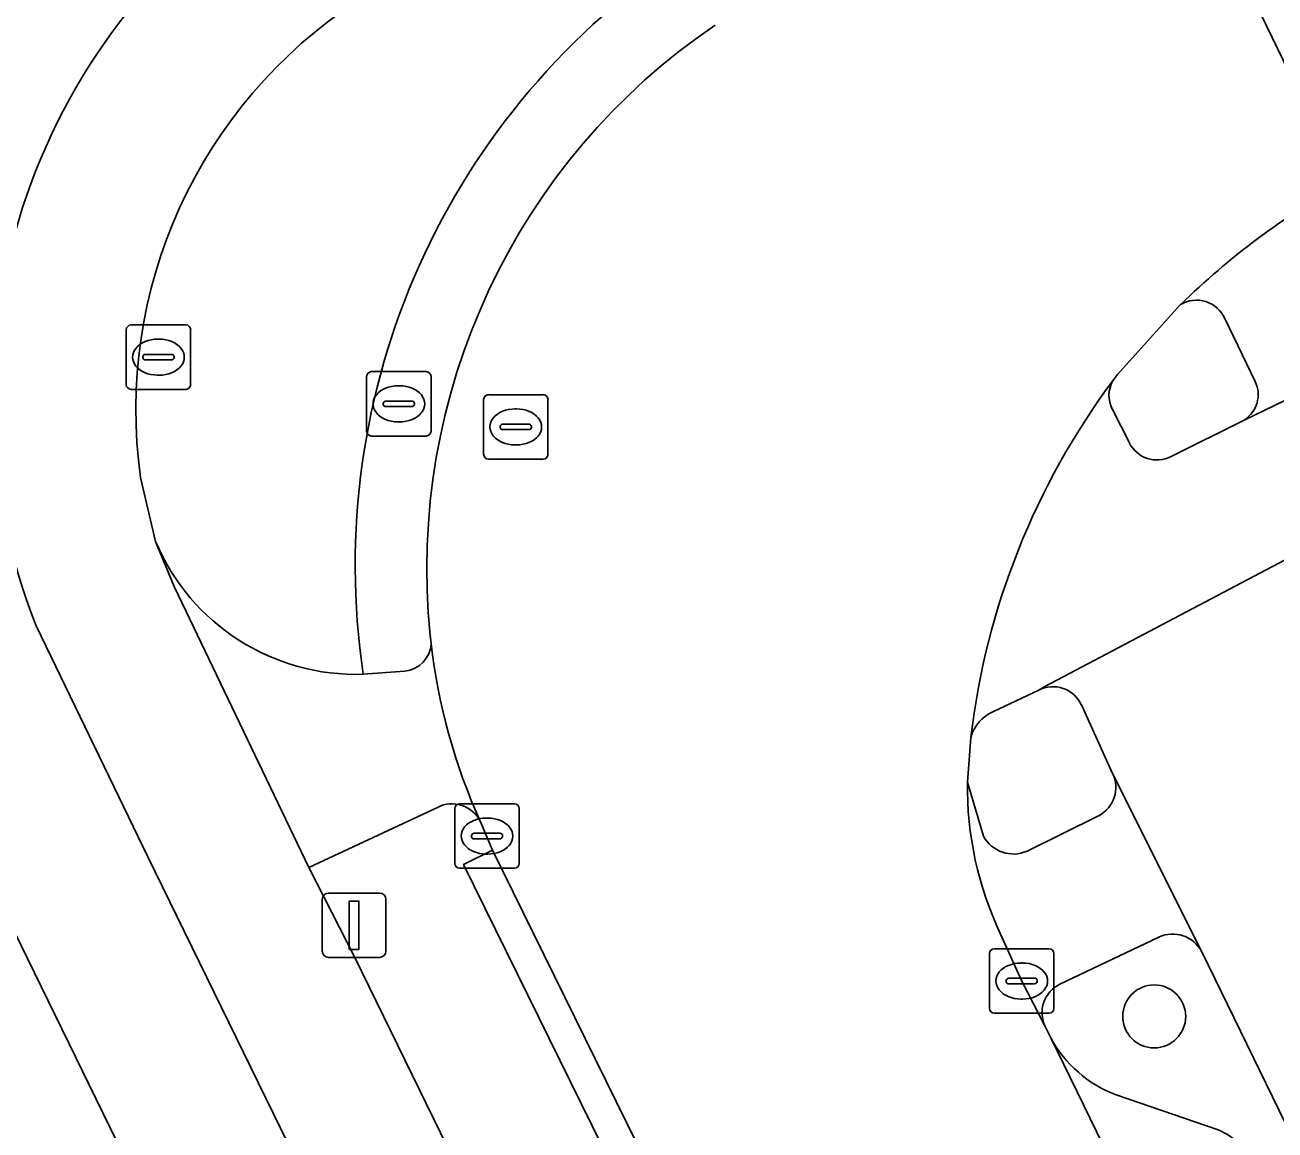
# Model space of a CAD drawing. Extents: x 160455 to 162082, y 388339 to 389736.
# Drawn here: x 160864.98 to 160884.4, y 389056.09 to 389073.25 of the extents above; entities that cross this region are included whole.
import ezdxf

# ---------------------------------------------------------------- set-up
doc = ezdxf.new("R2010")
doc.units = 0
for name, color, linetype in [('IMGEO_Boom', 7, 'Continuous'), ('IMGEO_Erf', 7, 'Continuous'), ('IMGEO_Fietspad_gesloten', 7, 'Continuous'), ('IMGEO_Kolk', 7, 'Continuous'), ('IMGEO_Lichtmast', 7, 'Continuous'), ('IMGEO_Parkeervlak_open', 7, 'Continuous'), ('IMGEO_Rijbaan_lokaal_gesloten', 7, 'Continuous'), ('IMGEO_Rijbaan_lokaal_open', 7, 'Continuous'), ('IMGEO_Rioolput', 7, 'Continuous'), ('IMGEO_Verkeerseiland_open', 7, 'Continuous'), ('IMGEO_Voetpad_open', 7, 'Continuous')]:
    doc.layers.add(name, color=color, linetype=linetype)

msp = doc.modelspace()

# ---------------------------------------------------------------- linework, layer by layer
at = {"layer": 'IMGEO_Boom'}
msp.add_circle((160882.521, 389057.859), 0.489, dxfattribs=at)
at = {"layer": 'IMGEO_Erf'}
msp.add_lwpolyline([(160891.208, 389005.138), (160862.667, 389063.549)], dxfattribs=at)
at = {"layer": 'IMGEO_Fietspad_gesloten'}
for points in [[(160880.025, 389062.593), (160880.727, 389062.923), (160880.823, 389062.983), (160887.13, 389066.302), (160887.362, 389066.396), (160952.948, 389098.503), (160952.979, 389098.518), (161000, 389121.514), (161017.317, 389129.87), (161019.165, 389130.759), (161024.136, 389133.21), (161025.633, 389133.947), (161101.935, 389171.343), (161108.768, 389174.685)], [(161038.503, 389142.807), (161022.312, 389134.786), (161018.891, 389133.125), (161002.774, 389125.345), (161000, 389123.98), (160995.416, 389121.725), (160987.013, 389117.611), (160979.848, 389114.031), (160971.706, 389110.072), (160964.265, 389106.425), (160951.993, 389100.418), (160947.461, 389098.2), (160943.13, 389096.054), (160934.456, 389091.81), (160927.26, 389088.286), (160919.131, 389084.31), (160911.76, 389080.708), (160903.897, 389076.869), (160896.629, 389073.3), (160886.522, 389068.375), (160883.92, 389067.118), (160882.783, 389066.551)], [(160882.135, 389066.762), (160881.869, 389067.29)], [(160916.494, 388964.012), (160914.43, 388968.365), (160912.514, 388972.165), (160910.338, 388976.581), (160898.863, 389000), (160885.472, 389027.328), (160883.351, 389031.622), (160881.495, 389035.437), (160879.339, 389039.869), (160877.734, 389043.115), (160875.541, 389047.648), (160870.1, 389058.774), (160869.388, 389060.169), (160867.294, 389064.536), (160867.005, 389065.231), (160866.772, 389066.226)], [(160887.362, 389066.396), (160887.13, 389066.302), (160880.823, 389062.983), (160880.727, 389062.923)], [(160865.149, 389063.924), (160866.884, 389060.338), (160896.406, 389000), (160929.271, 388932.792), (160931.346, 388928.541)], [(160881.39, 389062.694), (160881.873, 389061.632), (160883.261, 389058.862), (160892.163, 389040.604), (160896.532, 389031.633), (160910.3, 389003.541)]]:
    msp.add_lwpolyline(points, dxfattribs=at)
for centre, radius, start, end in [((160874.081, 389067.463), 9.607, 122.5536, 201.6166), ((160874.279, 389067.275), 7.58, 123.1402, 187.9567), ((160891.118, 389060.838), 11.526, 143.2911, 173.2561), ((160882.276, 389067.5), 0.458, 150.3125, 207.3278), ((160882.565, 389066.982), 0.483, 207.1297, 296.7981), ((160880.951, 389062.497), 0.481, 24.1372, 117.753), ((160880.269, 389062.022), 0.621, 113.191, 164.2356)]:
    msp.add_arc(centre, radius, start, end, dxfattribs=at)
at = {"layer": 'IMGEO_Kolk'}
for p, q in [((160871.654, 389060.233), (160871.654, 389061.085)), ((160871.729, 389061.159), (160872.581, 389061.159)), ((160872.655, 389061.085), (160872.655, 389060.233)), ((160872.142, 389060.939), (160872.167, 389060.939)), ((160871.913, 389060.653), (160871.913, 389060.665)), ((160872.351, 389060.616), (160871.953, 389060.616)), ((160871.956, 389060.702), (160872.354, 389060.702)), ((160872.397, 389060.665), (160872.397, 389060.653)), ((160872.165, 389060.379), (160872.14, 389060.379)), ((160872.581, 389060.159), (160871.729, 389060.159)), ((160879.962, 389057.982), (160879.962, 389058.834)), ((160880.037, 389058.908), (160880.889, 389058.908)), ((160880.963, 389058.834), (160880.963, 389057.982)), ((160880.45, 389058.688), (160880.475, 389058.688)), ((160880.264, 389058.451), (160880.662, 389058.451)), ((160880.221, 389058.402), (160880.221, 389058.414)), ((160880.659, 389058.365), (160880.261, 389058.365)), ((160880.705, 389058.414), (160880.705, 389058.402)), ((160880.473, 389058.128), (160880.448, 389058.128)), ((160880.889, 389057.908), (160880.037, 389057.908))]:
    msp.add_line(p, q, dxfattribs=at)
for points in [[(160871.654, 389060.233), (160871.654, 389061.085)], [(160871.729, 389061.159), (160872.581, 389061.159)], [(160872.655, 389061.085), (160872.655, 389060.233)], [(160872.581, 389060.159), (160871.729, 389060.159)], [(160879.962, 389057.982), (160879.962, 389058.834)], [(160880.037, 389058.908), (160880.889, 389058.908)], [(160880.963, 389058.834), (160880.963, 389057.982)], [(160880.889, 389057.908), (160880.037, 389057.908)]]:
    msp.add_lwpolyline(points, dxfattribs=at)
for centre, radius, start, end in [((160871.731, 389061.083), 0.0765, 91.552, 178.448), ((160871.731, 389061.083), 0.0765, 91.552, 178.448), ((160872.579, 389061.083), 0.0765, 1.552, 88.448), ((160872.579, 389061.083), 0.0765, 1.552, 88.448), ((160871.953, 389060.662), 0.0403, 85.8775, 175.7526), ((160871.95, 389060.652), 0.0366, 178.938, 274.7102), ((160872.354, 389060.659), 0.043, 264.8664, 352.4533), ((160872.358, 389060.664), 0.0386, 1.7309, 96.639), ((160871.731, 389060.235), 0.0765, 181.552, 268.448), ((160871.731, 389060.235), 0.0765, 181.552, 268.448), ((160872.579, 389060.235), 0.0765, 271.552, 358.448), ((160872.579, 389060.235), 0.0765, 271.552, 358.448), ((160880.039, 389058.832), 0.0765, 91.552, 178.448), ((160880.039, 389058.832), 0.0765, 91.552, 178.448), ((160880.887, 389058.832), 0.0765, 1.552, 88.448), ((160880.887, 389058.832), 0.0765, 1.552, 88.448), ((160880.261, 389058.411), 0.0403, 85.8775, 175.7526), ((160880.666, 389058.413), 0.0386, 1.7309, 96.639), ((160880.258, 389058.401), 0.0366, 178.938, 274.7102), ((160880.662, 389058.408), 0.043, 264.8664, 352.4533), ((160880.039, 389057.984), 0.0765, 181.552, 268.448), ((160880.039, 389057.984), 0.0765, 181.552, 268.448), ((160880.887, 389057.984), 0.0765, 271.552, 358.448), ((160880.887, 389057.984), 0.0765, 271.552, 358.448)]:
    msp.add_arc(centre, radius, start, end, dxfattribs=at)
for centre, major_axis, ratio, start_param, end_param in [((160872.141, 389060.659), (-0.387, 0.002), 0.722429, 4.712389, 7.853982), ((160872.166, 389060.659), (-0.39, 0.002), 0.717154, 1.570796, 4.712389), ((160880.449, 389058.408), (-0.387, 0.002), 0.722429, 4.712389, 7.853982), ((160880.474, 389058.408), (-0.39, 0.002), 0.717154, 1.570796, 4.712389)]:
    msp.add_ellipse(centre, major_axis=major_axis, ratio=ratio, start_param=start_param, end_param=end_param, dxfattribs=at)
at = {"layer": 'IMGEO_Lichtmast'}
for p, q in [((160869.594, 389058.874), (160869.594, 389059.674)), ((160869.594, 389059.674), (160869.594, 389058.874)), ((160869.694, 389059.774), (160870.484, 389059.774)), ((160870.484, 389059.774), (160869.694, 389059.774)), ((160870.584, 389059.674), (160870.584, 389058.874)), ((160870.584, 389058.874), (160870.584, 389059.674)), ((160870.484, 389058.774), (160869.694, 389058.774)), ((160869.694, 389058.774), (160870.484, 389058.774))]:
    msp.add_line(p, q, dxfattribs=at)
msp.add_lwpolyline([(160870.014, 389059.649), (160870.164, 389059.649), (160870.164, 389058.899), (160870.014, 389058.899), (160870.014, 389059.649)], dxfattribs=at)
for centre, start, end in [((160869.694, 389059.674), 90, 180), ((160869.694, 389059.674), 90, 180), ((160870.484, 389059.674), 0, 90), ((160870.484, 389059.674), 360, 90), ((160869.694, 389058.874), 180, 270), ((160869.694, 389058.874), 180, 270), ((160870.484, 389058.874), 270, 0), ((160870.484, 389058.874), 270, 0)]:
    msp.add_arc(centre, 0.1, start, end, dxfattribs=at)
at = {"layer": 'IMGEO_Parkeervlak_open'}
for points in [[(160880.913, 389057.526), (160887.316, 389044.404), (160894.513, 389029.747), (160904.445, 389009.463), (160907.915, 389002.343)], [(160883.517, 389056.095), (160881.932, 389056.639)]]:
    msp.add_lwpolyline(points, dxfattribs=at)
for centre, radius, start, end in [((160882.618, 389058.456), 1.943, 208.6154, 249.308), ((160883.082, 389055.07), 1.114, 26.4616, 67.0035)]:
    msp.add_arc(centre, radius, start, end, dxfattribs=at)
at = {"layer": 'IMGEO_Rijbaan_lokaal_gesloten'}
for points in [[(160900.911, 389085.639), (160891.458, 389081.036), (160888.387, 389079.541), (160885.193, 389077.986), (160883.315, 389077.071), (160882.76, 389076.798), (160882.584, 389076.713), (160885.45, 389070.796), (160886.099, 389071.097), (160889.123, 389072.607), (160896.263, 389076.092), (160901.626, 389078.709), (160903.64, 389079.692), (160918.57, 389087.066)], [(160885.45, 389070.796), (160882.584, 389076.713), (160879.998, 389075.46), (160879.769, 389075.346), (160878.538, 389074.733), (160876.575, 389073.765)], [(160881.878, 389067.727), (160881.948, 389067.82), (160882.93, 389068.91)], [(160871.271, 389063.776), (160871.285, 389063.65)], [(160879.618, 389061.496), (160879.672, 389062.191)], [(160872.053, 389060.881), (160872.239, 389060.439), (160876.244, 389052.308), (160881.582, 389041.416), (160888.628, 389026.872), (160898.512, 389006.713), (160900.342, 389003.041), (160901.842, 389000), (160906.66, 388990.235), (160908.289, 388986.887), (160914.137, 388989.745), (160912, 388994.132), (160911.848, 388994.441), (160910.632, 388996.86), (160910.509, 388997.087), (160909.071, 389000), (160907.915, 389002.343), (160904.445, 389009.463), (160894.513, 389029.747)], [(160894.513, 389029.747), (160887.316, 389044.404), (160880.913, 389057.526), (160880.827, 389057.703), (160880.463, 389058.408), (160880.134, 389059.136)]]:
    msp.add_lwpolyline(points, dxfattribs=at)
for centre, radius, start, end in [((160881.418, 389064.805), 10.199, 124.0877, 185.7905), ((160891.42, 389060.192), 12.169, 119.3807, 134.2426), ((160891.118, 389060.838), 11.526, 143.2911, 173.2561), ((160880.499, 389064.715), 9.275, 186.5905, 204.4129), ((160884.97, 389061.43), 5.352, 179.2903, 205.3763)]:
    msp.add_arc(centre, radius, start, end, dxfattribs=at)
at = {"layer": 'IMGEO_Rijbaan_lokaal_open'}
for points in [[(160866.772, 389066.226), (160867.005, 389065.231)], [(160871.285, 389063.65), (160871.271, 389063.776)], [(160870.233, 389063.171), (160870.878, 389063.22)]]:
    msp.add_lwpolyline(points, dxfattribs=at)
for centre, radius, start, end in [((160881.503, 389064.859), 11.396, 123.1765, 188.5184), ((160881.503, 389064.859), 11.396, 123.1765, 188.5184), ((160874.279, 389067.275), 7.58, 123.1402, 187.9567), ((160881.418, 389064.805), 10.199, 124.0877, 185.7905), ((160870.122, 389066.556), 3.387, 203.033, 271.8778), ((160870.838, 389063.665), 0.447, 275.0864, 358.0617)]:
    msp.add_arc(centre, radius, start, end, dxfattribs=at)
at = {"layer": 'IMGEO_Rioolput'}
for p, q in [((160866.624, 389068.595), (160867.476, 389068.595)), ((160866.549, 389067.669), (160866.549, 389068.521)), ((160867.037, 389068.375), (160867.062, 389068.375)), ((160867.55, 389068.521), (160867.55, 389067.669)), ((160866.808, 389068.089), (160866.808, 389068.101)), ((160867.246, 389068.052), (160866.848, 389068.052)), ((160866.851, 389068.138), (160867.249, 389068.138)), ((160867.292, 389068.101), (160867.292, 389068.089)), ((160867.06, 389067.815), (160867.035, 389067.815)), ((160870.284, 389066.944), (160870.284, 389067.796)), ((160870.359, 389067.87), (160871.211, 389067.87)), ((160871.285, 389067.796), (160871.285, 389066.944)), ((160867.476, 389067.595), (160866.624, 389067.595)), ((160870.772, 389067.65), (160870.797, 389067.65)), ((160870.586, 389067.413), (160870.984, 389067.413)), ((160872.101, 389066.586), (160872.101, 389067.438)), ((160872.176, 389067.512), (160873.028, 389067.512)), ((160873.102, 389067.438), (160873.102, 389066.586)), ((160870.543, 389067.364), (160870.543, 389067.376)), ((160870.981, 389067.327), (160870.583, 389067.327)), ((160871.027, 389067.376), (160871.027, 389067.364)), ((160872.589, 389067.292), (160872.614, 389067.292)), ((160870.795, 389067.09), (160870.77, 389067.09)), ((160872.36, 389067.006), (160872.36, 389067.018)), ((160872.403, 389067.055), (160872.801, 389067.055)), ((160872.844, 389067.018), (160872.844, 389067.006)), ((160871.211, 389066.87), (160870.359, 389066.87)), ((160872.798, 389066.969), (160872.4, 389066.969)), ((160872.612, 389066.732), (160872.587, 389066.732)), ((160873.028, 389066.512), (160872.176, 389066.512))]:
    msp.add_line(p, q, dxfattribs=at)
for points in [[(160866.624, 389068.595), (160867.476, 389068.595)], [(160866.549, 389067.669), (160866.549, 389068.521)], [(160867.55, 389068.521), (160867.55, 389067.669)], [(160870.284, 389066.944), (160870.284, 389067.796)], [(160870.359, 389067.87), (160871.211, 389067.87)], [(160871.285, 389067.796), (160871.285, 389066.944)], [(160867.476, 389067.595), (160866.624, 389067.595)], [(160872.101, 389066.586), (160872.101, 389067.438)], [(160872.176, 389067.512), (160873.028, 389067.512)], [(160873.102, 389067.438), (160873.102, 389066.586)], [(160871.211, 389066.87), (160870.359, 389066.87)], [(160873.028, 389066.512), (160872.176, 389066.512)]]:
    msp.add_lwpolyline(points, dxfattribs=at)
for centre, radius, start, end in [((160866.626, 389068.519), 0.0765, 91.552, 178.448), ((160866.626, 389068.519), 0.0765, 91.552, 178.448), ((160867.474, 389068.519), 0.0765, 1.552, 88.448), ((160867.474, 389068.519), 0.0765, 1.552, 88.448), ((160866.848, 389068.098), 0.0403, 85.8775, 175.7526), ((160866.845, 389068.088), 0.0366, 178.938, 274.7102), ((160867.249, 389068.095), 0.043, 264.8664, 352.4533), ((160867.253, 389068.1), 0.0386, 1.7309, 96.639), ((160870.361, 389067.794), 0.0765, 91.552, 178.448), ((160870.361, 389067.794), 0.0765, 91.552, 178.448), ((160871.209, 389067.794), 0.0765, 1.552, 88.448), ((160871.209, 389067.794), 0.0765, 1.552, 88.448), ((160866.626, 389067.671), 0.0765, 181.552, 268.448), ((160866.626, 389067.671), 0.0765, 181.552, 268.448), ((160867.474, 389067.671), 0.0765, 271.552, 358.448), ((160867.474, 389067.671), 0.0765, 271.552, 358.448), ((160870.583, 389067.373), 0.0403, 85.8775, 175.7526), ((160870.988, 389067.375), 0.0386, 1.7309, 96.639), ((160872.178, 389067.436), 0.0765, 91.552, 178.448), ((160872.178, 389067.436), 0.0765, 91.552, 178.448), ((160873.026, 389067.436), 0.0765, 1.552, 88.448), ((160873.026, 389067.436), 0.0765, 1.552, 88.448), ((160870.58, 389067.363), 0.0366, 178.938, 274.7102), ((160870.984, 389067.37), 0.043, 264.8664, 352.4533), ((160872.4, 389067.015), 0.0403, 85.8775, 175.7526), ((160872.397, 389067.005), 0.0366, 178.938, 274.7102), ((160872.801, 389067.012), 0.043, 264.8664, 352.4533), ((160872.805, 389067.017), 0.0386, 1.7309, 96.639), ((160870.361, 389066.946), 0.0765, 181.552, 268.448), ((160870.361, 389066.946), 0.0765, 181.552, 268.448), ((160871.209, 389066.946), 0.0765, 271.552, 358.448), ((160871.209, 389066.946), 0.0765, 271.552, 358.448), ((160872.178, 389066.588), 0.0765, 181.552, 268.448), ((160872.178, 389066.588), 0.0765, 181.552, 268.448), ((160873.026, 389066.588), 0.0765, 271.552, 358.448), ((160873.026, 389066.588), 0.0765, 271.552, 358.448)]:
    msp.add_arc(centre, radius, start, end, dxfattribs=at)
for centre, major_axis, ratio, start_param, end_param in [((160867.036, 389068.095), (-0.387, 0.002), 0.722429, 4.712389, 7.853982), ((160867.061, 389068.095), (-0.39, 0.002), 0.717154, 1.570796, 4.712389), ((160870.771, 389067.37), (-0.387, 0.002), 0.722429, 4.712389, 7.853982), ((160870.796, 389067.37), (-0.39, 0.002), 0.717154, 1.570796, 4.712389), ((160872.588, 389067.012), (-0.387, 0.002), 0.722429, 4.712389, 7.853982), ((160872.613, 389067.012), (-0.39, 0.002), 0.717154, 1.570796, 4.712389)]:
    msp.add_ellipse(centre, major_axis=major_axis, ratio=ratio, start_param=start_param, end_param=end_param, dxfattribs=at)
at = {"layer": 'IMGEO_Verkeerseiland_open'}
for points in [[(160882.93, 389068.91), (160881.948, 389067.82), (160881.878, 389067.727)], [(160884.09, 389067.716), (160883.618, 389068.693)], [(160881.869, 389067.29), (160882.135, 389066.762)], [(160882.783, 389066.551), (160883.92, 389067.118)], [(160880.727, 389062.923), (160880.025, 389062.593)], [(160881.873, 389061.632), (160881.39, 389062.694)], [(160879.672, 389062.191), (160879.618, 389061.496), (160879.87, 389060.657)], [(160871.383, 389061.104), (160869.388, 389060.169), (160870.1, 389058.774), (160875.541, 389047.648), (160876.135, 389047.949), (160875.929, 389048.401)], [(160880.545, 389060.425), (160881.658, 389060.975)], [(160876.244, 389052.308), (160875.785, 389052.111), (160871.791, 389060.219), (160872.239, 389060.439), (160872.053, 389060.881)], [(160882.592, 389059.09), (160881.053, 389058.358)], [(160884.079, 389055.566), (160891.546, 389040.305), (160892.163, 389040.604), (160883.261, 389058.862)], [(160880.827, 389057.703), (160880.913, 389057.526)], [(160881.932, 389056.639), (160883.517, 389056.095)]]:
    msp.add_lwpolyline(points, dxfattribs=at)
msp.add_lwpolyline([(160872.239, 389060.439), (160871.791, 389060.219), (160875.785, 389052.111), (160876.244, 389052.308)], close=True, dxfattribs=at)
for centre, radius, start, end in [((160883.178, 389068.499), 0.481, 23.8487, 121.14), ((160882.276, 389067.5), 0.458, 150.3125, 207.3278), ((160883.669, 389067.512), 0.467, 302.4256, 25.8355), ((160882.565, 389066.982), 0.483, 207.1297, 296.7981), ((160880.951, 389062.497), 0.481, 24.1372, 117.753), ((160880.269, 389062.022), 0.621, 113.191, 164.2356), ((160881.428, 389061.414), 0.496, 297.6632, 26.0959), ((160871.61, 389060.667), 0.493, 25.8019, 117.3796), ((160880.333, 389060.906), 0.526, 208.2981, 293.7659), ((160882.806, 389058.622), 0.515, 27.7986, 114.5625), ((160881.267, 389057.918), 0.489, 115.8997, 206.0275), ((160882.618, 389058.456), 1.943, 208.6154, 249.308), ((160883.082, 389055.07), 1.114, 26.4616, 67.0035)]:
    msp.add_arc(centre, radius, start, end, dxfattribs=at)
at = {"layer": 'IMGEO_Voetpad_open'}
for points in [[(160883.618, 389068.693), (160884.09, 389067.716)], [(160883.92, 389067.118), (160886.522, 389068.375)], [(160867.005, 389065.231), (160867.294, 389064.536), (160869.388, 389060.169), (160871.383, 389061.104)], [(160891.29, 389003.601), (160895.886, 388994.089), (160896.662, 388993.971), (160899.254, 388988.688), (160901.401, 388984.295), (160929.266, 388927.414), (160931.346, 388928.541), (160929.271, 388932.792), (160896.406, 389000), (160866.884, 389060.338), (160865.149, 389063.924)], [(160862.667, 389063.549), (160891.208, 389005.138)], [(160870.878, 389063.22), (160870.233, 389063.171)], [(160883.261, 389058.862), (160881.873, 389061.632)], [(160879.87, 389060.657), (160879.618, 389061.496)], [(160881.658, 389060.975), (160880.545, 389060.425)], [(160880.134, 389059.136), (160880.463, 389058.408), (160880.827, 389057.703)], [(160881.053, 389058.358), (160882.592, 389059.09)]]:
    msp.add_lwpolyline(points, dxfattribs=at)
for centre, radius, start, end in [((160874.081, 389067.463), 9.607, 122.5536, 201.6166), ((160891.42, 389060.192), 12.169, 119.3807, 134.2426), ((160883.178, 389068.499), 0.481, 23.8487, 121.14), ((160883.669, 389067.512), 0.467, 302.4256, 25.8355), ((160870.122, 389066.556), 3.387, 203.033, 271.8778), ((160870.838, 389063.665), 0.447, 275.0864, 358.0617), ((160880.499, 389064.715), 9.275, 186.5905, 204.4129), ((160881.428, 389061.414), 0.496, 297.6632, 26.0959), ((160884.97, 389061.43), 5.352, 179.2903, 205.3763), ((160871.61, 389060.667), 0.493, 25.8019, 117.3796), ((160880.333, 389060.906), 0.526, 208.2981, 293.7659), ((160882.806, 389058.622), 0.515, 27.7986, 114.5625), ((160881.267, 389057.918), 0.489, 115.8997, 206.0275)]:
    msp.add_arc(centre, radius, start, end, dxfattribs=at)

doc.saveas('drawing.dxf')
